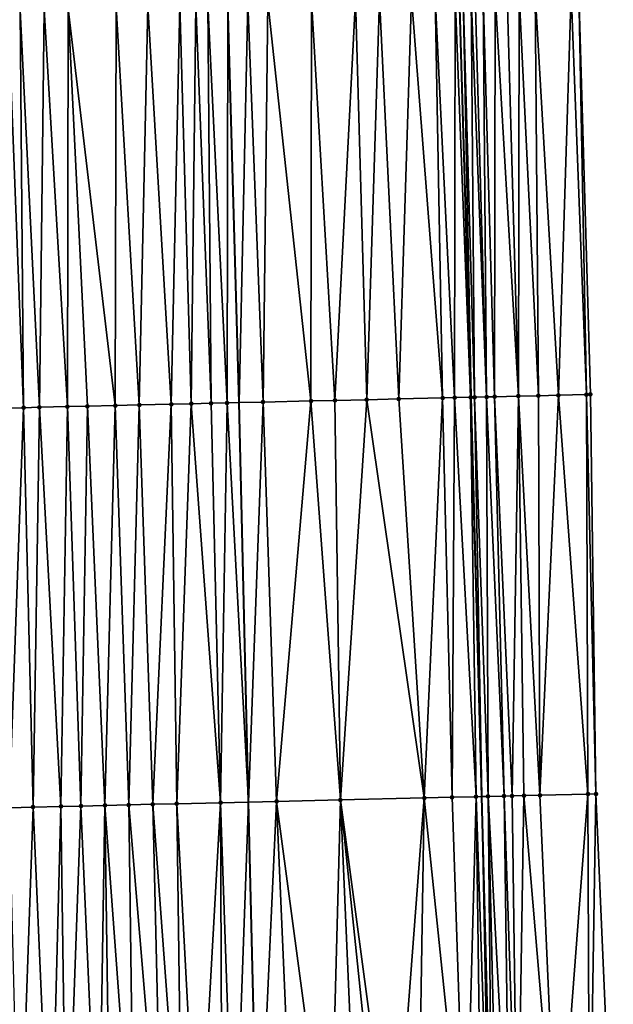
# Model space of a CAD drawing. Header units: feet. Extents: x 2004186 to 2014793, y 836912 to 864902.
# Tile 290 of 656: x 2010737 to 2010766, y 846071 to 846120. Entities that reach past the tile are written whole.
import ezdxf

# ---------------------------------------------------------------- set-up
doc = ezdxf.new("R2010")
doc.units = ezdxf.units.FT
doc.header["$LTSCALE"] = 100
doc.header["$MEASUREMENT"] = 0
for name, color, linetype, lineweight in [('EP_Travel Lane', 5, 'Continuous', 40), ('GPL_Skip Line', 2, 'Continuous', 40), ('Road Shots', 4, 'Continuous', 200), ('Road X-Section', 30, 'Continuous', 13)]:
    doc.layers.add(name, color=color, linetype=linetype, lineweight=lineweight)
doc.layers.add('I-77 SB_MM21-27-Surface-Border', color=7, linetype='Continuous')
doc.layers.add('I-77 SB_MM21-27-Surface-TIN', color=7, linetype='Continuous')

msp = doc.modelspace()

# ---------------------------------------------------------------- linework, layer by layer
at = {"layer": 'EP_Travel Lane'}
msp.add_polyline3d([(2010760.32704666, 846061.2212644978, 429.4963117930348), (2010759.804670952, 846081.2125893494, 429.6828165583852), (2010759.282318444, 846101.2030262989, 429.895306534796), (2010758.693553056, 846121.3006935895, 430.1276049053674), (2010758.013762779, 846141.3311619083, 430.3304753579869), (2010757.308119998, 846161.3158943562, 430.5437131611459), (2010756.602424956, 846181.3021069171, 430.767904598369), (2010755.772474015, 846201.4133422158, 430.9891496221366), (2010754.784176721, 846221.4277839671, 431.1961896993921), (2010753.759745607, 846241.4000792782, 431.3444091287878), (2010752.73539581, 846261.3707892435, 431.5551574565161), (2010751.595551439, 846281.4660341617, 431.769410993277), (2010750.316729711, 846301.4566797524, 431.923886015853), (2010749.008574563, 846321.4116992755, 432.1229502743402), (2010747.7002803, 846341.3688409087, 432.2900319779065), (2010746.259659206, 846361.4718265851, 432.4409175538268), (2010744.67706048, 846381.4357524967, 432.6228364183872)], dxfattribs=at)
at = {"layer": 'GPL_Skip Line'}
msp.add_polyline3d([(2010748.603619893, 846060.9468248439, 429.0315092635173), (2010748.12822341, 846080.9394297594, 429.2097553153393), (2010747.652820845, 846100.9322904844, 429.4316175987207), (2010747.088594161, 846120.9223657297, 429.6636560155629), (2010746.392907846, 846140.9090466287, 429.8779179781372), (2010745.658812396, 846160.8932325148, 430.1011738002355), (2010744.924698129, 846180.8779306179, 430.336077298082), (2010744.083933, 846200.8588468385, 430.536124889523), (2010743.095181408, 846220.8320801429, 430.7383665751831), (2010742.070753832, 846240.8042461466, 430.8969621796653), (2010741.046330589, 846260.776327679, 431.09457674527), (2010739.916248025, 846280.7424002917, 431.2970378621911), (2010738.645424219, 846300.7007564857, 431.4673943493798), (2010737.345838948, 846320.6566671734, 431.6575608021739), (2010736.046192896, 846340.6135111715, 431.8347181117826), (2010734.617451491, 846360.5594250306, 431.9941093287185), (2010733.025973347, 846380.4948676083, 432.1625931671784)], dxfattribs=at)
at = {"layer": 'I-77 SB_MM21-27-Surface-Border', "color": 3, "linetype": 'ByBlock', "lineweight": -2}
msp.add_polyline3d([(2010750.170162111, 846381.8793619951, 432.8382511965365), (2010751.366102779, 846361.8719435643, 432.6467753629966), (2010753.210179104, 846341.7259882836, 432.5005859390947), (2010754.509906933, 846321.7678885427, 432.3383877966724), (2010756.009048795, 846301.8252920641, 432.1537870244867), (2010757.482552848, 846281.8309659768, 431.987853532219), (2010758.823353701, 846261.6804891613, 431.7869658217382), (2010760.047414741, 846241.7205950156, 431.58402663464), (2010761.07184516, 846221.7483735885, 431.424358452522), (2010761.863942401, 846201.7022440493, 431.2321805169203), (2010762.712979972, 846181.5237532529, 431.0218603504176), (2010763.447117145, 846161.5384315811, 430.7936399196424), (2010763.981310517, 846141.5479078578, 430.5646703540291), (2010764.679248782, 846121.4958845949, 430.3617594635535), (2010765.248055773, 846101.341905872, 430.1334400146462), (2010765.523465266, 846081.3463762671, 429.9143965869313), (2010766.398744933, 846061.3634390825, 429.7328369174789)], dxfattribs=at)
at = {"layer": 'I-77 SB_MM21-27-Surface-TIN', "color": 128, "linetype": 'ByBlock', "lineweight": -2}
for points in [[(2010755.650656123, 846101.1184279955, 429.754733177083), (2010756.283710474, 846121.222117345, 430.0326021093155), (2010754.684559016, 846121.1700106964, 429.9661475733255)], [(2010757.850062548, 846101.1695433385, 429.8493895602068), (2010756.283710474, 846121.222117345, 430.0326021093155), (2010755.650656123, 846101.1184279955, 429.754733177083)], [(2010757.850062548, 846101.1695433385, 429.8493895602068), (2010757.483073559, 846121.2612127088, 430.0809798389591), (2010756.283710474, 846121.222117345, 430.0326021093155)], [(2010758.449899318, 846101.1835404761, 429.8706763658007), (2010758.482541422, 846121.2938338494, 430.1173296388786), (2010757.483073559, 846121.2612127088, 430.0809798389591)], [(2010758.449899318, 846101.1835404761, 429.8706763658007), (2010757.483073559, 846121.2612127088, 430.0809798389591), (2010757.850062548, 846101.1695433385, 429.8493895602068)], [(2010759.249680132, 846101.2022683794, 429.8938529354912), (2010758.482541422, 846121.2938338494, 430.1173296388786), (2010758.449899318, 846101.1835404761, 429.8706763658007)], [(2010759.249680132, 846101.2022683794, 429.8938529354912), (2010758.693553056, 846121.3006935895, 430.1276049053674), (2010758.482541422, 846121.2938338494, 430.1173296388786)], [(2010758.882330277, 846121.3068305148, 430.1367974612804), (2010758.693553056, 846121.3006935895, 430.1276049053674), (2010759.282318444, 846101.2030262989, 429.895306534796)], [(2010759.249680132, 846101.2022683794, 429.8938529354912), (2010759.282318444, 846101.2030262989, 429.895306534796), (2010758.693553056, 846121.3006935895, 430.1276049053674)], [(2010759.449626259, 846101.2069114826, 429.9027578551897), (2010759.282121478, 846121.3197561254, 430.1630262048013), (2010758.882330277, 846121.3068305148, 430.1367974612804)], [(2010759.449626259, 846101.2069114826, 429.9027578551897), (2010758.882330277, 846121.3068305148, 430.1367974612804), (2010759.282318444, 846101.2030262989, 429.895306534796)], [(2010760.049467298, 846101.2207291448, 429.9384071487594), (2010759.482016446, 846121.3262381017, 430.1743164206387), (2010759.282121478, 846121.3197561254, 430.1630262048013)], [(2010760.049467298, 846101.2207291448, 429.9384071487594), (2010759.282121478, 846121.3197561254, 430.1630262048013), (2010759.449626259, 846101.2069114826, 429.9027578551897)], [(2010760.049467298, 846101.2207291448, 429.9384071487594), (2010759.881803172, 846121.3392992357, 430.187650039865), (2010759.482016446, 846121.3262381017, 430.1743164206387)], [(2010760.449359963, 846101.2299980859, 429.9575986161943), (2010760.4814832, 846121.3588927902, 430.2074741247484), (2010759.881803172, 846121.3392992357, 430.187650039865)], [(2010760.449359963, 846101.2299980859, 429.9575986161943), (2010759.881803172, 846121.3392992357, 430.187650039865), (2010760.049467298, 846101.2207291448, 429.9384071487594)], [(2010761.649035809, 846101.2578954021, 430.0079313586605), (2010760.4814832, 846121.3588927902, 430.2074741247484), (2010760.449359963, 846101.2299980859, 429.9575986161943)], [(2010761.649035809, 846101.2578954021, 430.0079313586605), (2010761.081165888, 846121.3784057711, 430.2349648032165), (2010760.4814832, 846121.3588927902, 430.2074741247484)], [(2010761.649035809, 846101.2578954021, 430.0079313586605), (2010761.680848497, 846121.3979211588, 430.2622264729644), (2010761.081165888, 846121.3784057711, 430.2349648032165)], [(2010762.648764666, 846101.2811858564, 430.0464589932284), (2010761.680848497, 846121.3979211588, 430.2622264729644), (2010761.649035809, 846101.2578954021, 430.0079313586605)], [(2010762.648764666, 846101.2811858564, 430.0464589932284), (2010762.480422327, 846121.4240320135, 430.2899797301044), (2010761.680848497, 846121.3979211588, 430.2622264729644)], [(2010763.648493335, 846101.3044841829, 430.0843566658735), (2010764.279461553, 846121.4828386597, 430.3469796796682), (2010762.480422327, 846121.4240320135, 430.2899797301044)], [(2010763.648493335, 846101.3044841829, 430.0843566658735), (2010762.480422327, 846121.4240320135, 430.2899797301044), (2010762.648764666, 846101.2811858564, 430.0464589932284)], [(2010765.048110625, 846101.3372215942, 430.1278300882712), (2010764.279461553, 846121.4828386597, 430.3469796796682), (2010763.648493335, 846101.3044841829, 430.0843566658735)], [(2010765.048110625, 846101.3372215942, 430.1278300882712), (2010764.679248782, 846121.4958845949, 430.3617594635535), (2010764.279461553, 846121.4828386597, 430.3469796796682)], [(2010765.048110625, 846101.3372215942, 430.1278300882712), (2010765.248055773, 846101.341905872, 430.1334400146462), (2010764.679248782, 846121.4958845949, 430.3617594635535)], [(2010741.454500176, 846100.7879636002, 429.1868298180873), (2010741.491566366, 846120.7399225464, 429.4377174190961), (2010739.092840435, 846120.6617245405, 429.3416544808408)], [(2010742.654173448, 846100.8159692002, 429.2284971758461), (2010741.491566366, 846120.7399225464, 429.4377174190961), (2010741.454500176, 846100.7879636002, 429.1868298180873)], [(2010742.654173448, 846100.8159692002, 429.2284971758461), (2010743.090716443, 846120.7920710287, 429.5001914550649), (2010741.491566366, 846120.7399225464, 429.4377174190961)], [(2010744.25374036, 846100.8532027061, 429.2926398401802), (2010743.090716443, 846120.7920710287, 429.5001914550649), (2010742.654173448, 846100.8159692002, 429.2284971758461)], [(2010744.25374036, 846100.8532027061, 429.2926398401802), (2010744.689869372, 846120.8441331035, 429.5708871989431), (2010743.090716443, 846120.7920710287, 429.5001914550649)], [(2010745.253470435, 846100.876441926, 429.3352675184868), (2010744.689869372, 846120.8441331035, 429.5708871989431), (2010744.25374036, 846100.8532027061, 429.2926398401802)], [(2010745.253470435, 846100.876441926, 429.3352675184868), (2010745.489446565, 846120.8701421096, 429.6083313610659), (2010744.689869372, 846120.8441331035, 429.5708871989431)], [(2010746.253201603, 846100.8996351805, 429.3815735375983), (2010745.489446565, 846120.8701421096, 429.6083313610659), (2010745.253470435, 846100.876441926, 429.3352675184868)], [(2010746.253201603, 846100.8996351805, 429.3815735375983), (2010746.089127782, 846120.8896996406, 429.6315830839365), (2010745.489446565, 846120.8701421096, 429.6083313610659)], [(2010747.052984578, 846100.9182721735, 429.4120251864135), (2010747.088594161, 846120.9223657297, 429.6636560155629), (2010746.089127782, 846120.8896996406, 429.6315830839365)], [(2010747.052984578, 846100.9182721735, 429.4120251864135), (2010746.089127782, 846120.8896996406, 429.6315830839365), (2010746.253201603, 846100.8996351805, 429.3815735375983)], [(2010747.052984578, 846100.9182721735, 429.4120251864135), (2010747.652820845, 846100.9322904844, 429.4316175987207), (2010747.088594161, 846120.9223657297, 429.6636560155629)], [(2010748.088060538, 846120.9550318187, 429.6957289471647), (2010747.088594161, 846120.9223657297, 429.6636560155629), (2010747.652820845, 846100.9322904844, 429.4316175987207)], [(2010748.852493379, 846100.9603271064, 429.4708024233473), (2010748.088060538, 846120.9550318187, 429.6957289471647), (2010747.652820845, 846100.9322904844, 429.4316175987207)], [(2010748.852493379, 846100.9603271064, 429.4708024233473), (2010749.08752926, 846120.9876269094, 429.7345573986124), (2010748.088060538, 846120.9550318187, 429.6957289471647)], [(2010751.251845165, 846101.0161177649, 429.5717859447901), (2010749.08752926, 846120.9876269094, 429.7345573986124), (2010748.852493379, 846100.9603271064, 429.4708024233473)], [(2010751.251845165, 846101.0161177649, 429.5717859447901), (2010751.28636507, 846121.0591961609, 429.8332961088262), (2010749.08752926, 846120.9876269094, 429.7345573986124)], [(2010752.451522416, 846101.043955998, 429.6268468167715), (2010751.28636507, 846121.0591961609, 429.8332961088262), (2010751.251845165, 846101.0161177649, 429.5717859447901)], [(2010752.451522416, 846101.043955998, 429.6268468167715), (2010753.485196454, 846121.1308994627, 429.9192798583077), (2010751.28636507, 846121.0591961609, 429.8332961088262)], [(2010754.051090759, 846101.0811293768, 429.6958011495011), (2010753.485196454, 846121.1308994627, 429.9192798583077), (2010752.451522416, 846101.043955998, 429.6268468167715)], [(2010754.051090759, 846101.0811293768, 429.6958011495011), (2010754.684559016, 846121.1700106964, 429.9661475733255), (2010753.485196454, 846121.1308994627, 429.9192798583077)], [(2010755.650656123, 846101.1184279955, 429.754733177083), (2010754.684559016, 846121.1700106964, 429.9661475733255), (2010754.051090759, 846101.0811293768, 429.6958011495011)], [(2010736.855748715, 846100.6807737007, 429.0139088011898), (2010736.094440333, 846120.5637555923, 429.2426459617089), (2010735.656072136, 846100.652907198, 428.961110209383)], [(2010736.855748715, 846100.6807737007, 429.0139088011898), (2010736.694121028, 846120.5833289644, 429.2643904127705), (2010736.094440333, 846120.5637555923, 429.2426459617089)], [(2010737.655531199, 846100.699431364, 429.0427063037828), (2010737.893479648, 846120.6225595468, 429.2999020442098), (2010736.694121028, 846120.5833289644, 429.2643904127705)], [(2010737.655531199, 846100.699431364, 429.0427063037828), (2010736.694121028, 846120.5833289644, 429.2643904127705), (2010736.855748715, 846100.6807737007, 429.0139088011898)], [(2010739.055148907, 846100.7321511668, 429.0875888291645), (2010737.893479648, 846120.6225595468, 429.2999020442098), (2010737.655531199, 846100.699431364, 429.0427063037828)], [(2010739.055148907, 846100.7321511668, 429.0875888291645), (2010739.092840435, 846120.6617245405, 429.3416544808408), (2010737.893479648, 846120.6225595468, 429.2999020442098)], [(2010740.054877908, 846100.7554355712, 429.1266006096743), (2010739.092840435, 846120.6617245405, 429.3416544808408), (2010739.055148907, 846100.7321511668, 429.0875888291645)], [(2010741.454500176, 846100.7879636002, 429.1868298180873), (2010739.092840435, 846120.6617245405, 429.3416544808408), (2010740.054877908, 846100.7554355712, 429.1266006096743)], [(2010751.251845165, 846101.0161177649, 429.5717859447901), (2010748.852493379, 846100.9603271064, 429.4708024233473), (2010749.527839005, 846080.9722384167, 429.2595107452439)], [(2010751.251845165, 846101.0161177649, 429.5717859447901), (2010749.527839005, 846080.9722384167, 429.2595107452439), (2010752.726966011, 846081.0469922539, 429.3982603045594)], [(2010752.451522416, 846101.043955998, 429.6268468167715), (2010751.251845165, 846101.0161177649, 429.5717859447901), (2010752.726966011, 846081.0469922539, 429.3982603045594)], [(2010754.051090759, 846101.0811293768, 429.6958011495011), (2010752.451522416, 846101.043955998, 429.6268468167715), (2010752.726966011, 846081.0469922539, 429.3982603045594)], [(2010754.051090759, 846101.0811293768, 429.6958011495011), (2010752.726966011, 846081.0469922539, 429.3982603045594), (2010756.925817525, 846081.1452194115, 429.5684842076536)], [(2010755.650656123, 846101.1184279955, 429.754733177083), (2010754.051090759, 846101.0811293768, 429.6958011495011), (2010756.925817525, 846081.1452194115, 429.5684842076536)], [(2010757.850062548, 846101.1695433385, 429.8493895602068), (2010755.650656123, 846101.1184279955, 429.754733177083), (2010756.925817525, 846081.1452194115, 429.5684842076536)], [(2010757.850062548, 846101.1695433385, 429.8493895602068), (2010756.925817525, 846081.1452194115, 429.5684842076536), (2010758.325434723, 846081.1779606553, 429.6253458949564)], [(2010758.449899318, 846101.1835404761, 429.8706763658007), (2010757.850062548, 846101.1695433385, 429.8493895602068), (2010758.325434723, 846081.1779606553, 429.6253458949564)], [(2010758.449899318, 846101.1835404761, 429.8706763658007), (2010758.325434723, 846081.1779606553, 429.6253458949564), (2010759.525105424, 846081.2060743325, 429.6688397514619)], [(2010759.249680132, 846101.2022683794, 429.8938529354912), (2010758.449899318, 846101.1835404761, 429.8706763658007), (2010759.525105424, 846081.2060743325, 429.6688397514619)], [(2010759.249680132, 846101.2022683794, 429.8938529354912), (2010759.804670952, 846081.2125893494, 429.6828165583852), (2010759.282318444, 846101.2030262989, 429.895306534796)], [(2010759.249680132, 846101.2022683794, 429.8938529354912), (2010759.525105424, 846081.2060743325, 429.6688397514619), (2010759.804670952, 846081.2125893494, 429.6828165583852)], [(2010759.449626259, 846101.2069114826, 429.9027578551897), (2010759.282318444, 846101.2030262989, 429.895306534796), (2010759.804670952, 846081.2125893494, 429.6828165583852)], [(2010760.049467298, 846101.2207291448, 429.9384071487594), (2010759.449626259, 846101.2069114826, 429.9027578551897), (2010760.124942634, 846081.2200529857, 429.6988284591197)], [(2010759.449626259, 846101.2069114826, 429.9027578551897), (2010759.804670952, 846081.2125893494, 429.6828165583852), (2010760.124942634, 846081.2200529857, 429.6988284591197)], [(2010760.449359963, 846101.2299980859, 429.9575986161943), (2010760.049467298, 846101.2207291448, 429.9384071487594), (2010760.924726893, 846081.2386359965, 429.7446315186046)], [(2010760.049467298, 846101.2207291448, 429.9384071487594), (2010760.124942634, 846081.2200529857, 429.6988284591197), (2010760.924726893, 846081.2386359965, 429.7446315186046)], [(2010761.649035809, 846101.2578954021, 430.0079313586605), (2010760.449359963, 846101.2299980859, 429.9575986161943), (2010761.324617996, 846081.2479706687, 429.7629826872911)], [(2010760.449359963, 846101.2299980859, 429.9575986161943), (2010760.924726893, 846081.2386359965, 429.7446315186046), (2010761.324617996, 846081.2479706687, 429.7629826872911)], [(2010761.649035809, 846101.2578954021, 430.0079313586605), (2010761.324617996, 846081.2479706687, 429.7629826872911), (2010761.924453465, 846081.2620225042, 429.7852570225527)], [(2010762.648764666, 846101.2811858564, 430.0464589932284), (2010761.649035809, 846101.2578954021, 430.0079313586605), (2010762.724235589, 846081.2806953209, 429.8215933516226)], [(2010761.649035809, 846101.2578954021, 430.0079313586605), (2010761.924453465, 846081.2620225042, 429.7852570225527), (2010762.724235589, 846081.2806953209, 429.8215933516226)], [(2010763.648493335, 846101.3044841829, 430.0843566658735), (2010762.648764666, 846101.2811858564, 430.0464589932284), (2010762.724235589, 846081.2806953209, 429.8215933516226)], [(2010763.648493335, 846101.3044841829, 430.0843566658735), (2010762.724235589, 846081.2806953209, 429.8215933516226), (2010765.123575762, 846081.3369743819, 429.9031305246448)], [(2010765.048110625, 846101.3372215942, 430.1278300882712), (2010763.648493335, 846101.3044841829, 430.0843566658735), (2010765.123575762, 846081.3369743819, 429.9031305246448)], [(2010765.048110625, 846101.3372215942, 430.1278300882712), (2010765.523465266, 846081.3463762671, 429.9143965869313), (2010765.248055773, 846101.341905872, 430.1334400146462)], [(2010765.048110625, 846101.3372215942, 430.1278300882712), (2010765.123575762, 846081.3369743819, 429.9031305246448), (2010765.523465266, 846081.3463762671, 429.9143965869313)], [(2010736.855748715, 846100.6807737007, 429.0139088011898), (2010735.656072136, 846100.652907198, 428.961110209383), (2010736.141218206, 846080.6587416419, 428.7518538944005)], [(2010736.855748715, 846100.6807737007, 429.0139088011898), (2010736.141218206, 846080.6587416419, 428.7518538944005), (2010737.331183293, 846080.6865667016, 428.8014404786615)], [(2010737.655531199, 846100.699431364, 429.0427063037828), (2010736.855748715, 846100.6807737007, 429.0139088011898), (2010737.331183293, 846080.6865667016, 428.8014404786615)], [(2010737.655531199, 846100.699431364, 429.0427063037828), (2010737.331183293, 846080.6865667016, 428.8014404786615), (2010738.730798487, 846080.7193922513, 428.8494152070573)], [(2010739.055148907, 846100.7321511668, 429.0875888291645), (2010737.655531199, 846100.699431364, 429.0427063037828), (2010738.730798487, 846080.7193922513, 428.8494152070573)], [(2010739.055148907, 846100.7321511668, 429.0875888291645), (2010738.730798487, 846080.7193922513, 428.8494152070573), (2010739.730524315, 846080.7428100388, 428.8867434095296)], [(2010740.054877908, 846100.7554355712, 429.1266006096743), (2010739.055148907, 846100.7321511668, 429.0875888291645), (2010739.730524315, 846080.7428100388, 428.8867434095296)], [(2010740.054877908, 846100.7554355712, 429.1266006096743), (2010739.730524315, 846080.7428100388, 428.8867434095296), (2010740.930194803, 846080.770932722, 428.9292879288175)], [(2010741.454500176, 846100.7879636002, 429.1868298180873), (2010740.054877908, 846100.7554355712, 429.1266006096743), (2010740.930194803, 846080.770932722, 428.9292879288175)], [(2010741.454500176, 846100.7879636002, 429.1868298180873), (2010740.930194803, 846080.770932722, 428.9292879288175), (2010742.129866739, 846080.798994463, 428.9782565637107)], [(2010742.654173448, 846100.8159692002, 429.2284971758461), (2010741.454500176, 846100.7879636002, 429.1868298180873), (2010742.129866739, 846080.798994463, 428.9782565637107)], [(2010742.654173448, 846100.8159692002, 429.2284971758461), (2010742.129866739, 846080.798994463, 428.9782565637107), (2010743.329536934, 846080.8271294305, 429.0195061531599)], [(2010744.25374036, 846100.8532027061, 429.2926398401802), (2010742.654173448, 846100.8159692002, 429.2284971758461), (2010743.329536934, 846080.8271294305, 429.0195061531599)], [(2010744.25374036, 846100.8532027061, 429.2926398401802), (2010743.329536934, 846080.8271294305, 429.0195061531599), (2010744.529208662, 846080.8551999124, 429.0675533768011)], [(2010745.253470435, 846100.876441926, 429.3352675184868), (2010744.25374036, 846100.8532027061, 429.2926398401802), (2010744.529208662, 846080.8551999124, 429.0675533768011)], [(2010745.253470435, 846100.876441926, 429.3352675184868), (2010744.529208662, 846080.8551999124, 429.0675533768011), (2010746.728607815, 846080.9066211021, 429.1599998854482)], [(2010746.253201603, 846100.8996351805, 429.3815735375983), (2010745.253470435, 846100.876441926, 429.3352675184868), (2010746.728607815, 846080.9066211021, 429.1599998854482)], [(2010747.052984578, 846100.9182721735, 429.4120251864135), (2010746.253201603, 846100.8996351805, 429.3815735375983), (2010746.728607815, 846080.9066211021, 429.1599998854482)], [(2010747.052984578, 846100.9182721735, 429.4120251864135), (2010746.728607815, 846080.9066211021, 429.1599998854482), (2010748.12822341, 846080.9394297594, 429.2097553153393)], [(2010747.052984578, 846100.9182721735, 429.4120251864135), (2010748.12822341, 846080.9394297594, 429.2097553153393), (2010747.652820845, 846100.9322904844, 429.4316175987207)], [(2010748.852493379, 846100.9603271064, 429.4708024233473), (2010747.652820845, 846100.9322904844, 429.4316175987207), (2010748.12822341, 846080.9394297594, 429.2097553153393)], [(2010748.852493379, 846100.9603271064, 429.4708024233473), (2010748.12822341, 846080.9394297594, 429.2097553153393), (2010749.527839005, 846080.9722384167, 429.2595107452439)], [(2010762.724235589, 846081.2806953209, 429.8215933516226), (2010761.924453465, 846081.2620225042, 429.7852570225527), (2010763.599515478, 846061.2977487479, 429.6392291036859)], [(2010765.123575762, 846081.3369743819, 429.9031305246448), (2010762.724235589, 846081.2806953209, 429.8215933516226), (2010763.599515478, 846061.2977487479, 429.6392291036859)], [(2010765.123575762, 846081.3369743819, 429.9031305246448), (2010763.599515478, 846061.2977487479, 429.6392291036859), (2010765.199074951, 846061.3352951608, 429.6917435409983)], [(2010765.123575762, 846081.3369743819, 429.9031305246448), (2010765.199074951, 846061.3352951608, 429.6917435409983), (2010765.523465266, 846081.3463762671, 429.9143965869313)], [(2010765.523465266, 846081.3463762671, 429.9143965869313), (2010765.199074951, 846061.3352951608, 429.6917435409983), (2010766.398744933, 846061.3634390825, 429.7328369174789)], [(2010742.129866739, 846080.798994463, 428.9782565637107), (2010740.930194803, 846080.770932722, 428.9292879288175), (2010742.405319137, 846060.8016605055, 428.7927629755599)], [(2010743.329536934, 846080.8271294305, 429.0195061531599), (2010742.129866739, 846080.798994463, 428.9782565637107), (2010743.804933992, 846060.8345003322, 428.840140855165)], [(2010743.804933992, 846060.8345003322, 428.840140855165), (2010742.129866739, 846080.798994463, 428.9782565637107), (2010742.405319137, 846060.8016605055, 428.7927629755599)], [(2010744.529208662, 846080.8551999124, 429.0675533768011), (2010743.329536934, 846080.8271294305, 429.0195061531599), (2010744.804660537, 846060.8578879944, 428.8814363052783)], [(2010743.329536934, 846080.8271294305, 429.0195061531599), (2010743.804933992, 846060.8345003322, 428.840140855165), (2010744.804660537, 846060.8578879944, 428.8814363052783)], [(2010746.728607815, 846080.9066211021, 429.1599998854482), (2010744.529208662, 846080.8551999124, 429.0675533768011), (2010745.604441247, 846060.8766202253, 428.9120973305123)], [(2010744.529208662, 846080.8551999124, 429.0675533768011), (2010744.804660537, 846060.8578879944, 428.8814363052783), (2010745.604441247, 846060.8766202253, 428.9120973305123)], [(2010746.728607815, 846080.9066211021, 429.1599998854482), (2010745.604441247, 846060.8766202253, 428.9120973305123), (2010746.804113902, 846060.9046517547, 428.965270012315)], [(2010746.728607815, 846080.9066211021, 429.1599998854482), (2010747.403950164, 846060.9186702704, 428.9915606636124), (2010748.12822341, 846080.9394297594, 429.2097553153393)], [(2010746.728607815, 846080.9066211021, 429.1599998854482), (2010746.804113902, 846060.9046517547, 428.965270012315), (2010747.403950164, 846060.9186702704, 428.9915606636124)], [(2010747.403950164, 846060.9186702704, 428.9915606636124), (2010748.603619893, 846060.9468248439, 429.0315092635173), (2010748.12822341, 846080.9394297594, 429.2097553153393)], [(2010749.527839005, 846080.9722384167, 429.2595107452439), (2010748.12822341, 846080.9394297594, 429.2097553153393), (2010748.603619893, 846060.9468248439, 429.0315092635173)], [(2010749.527839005, 846080.9722384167, 429.2595107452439), (2010748.603619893, 846060.9468248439, 429.0315092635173), (2010750.403125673, 846060.98900677, 429.0967987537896)], [(2010752.726966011, 846081.0469922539, 429.3982603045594), (2010749.527839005, 846080.9722384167, 429.2595107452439), (2010752.202633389, 846061.0311073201, 429.1708341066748)], [(2010749.527839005, 846080.9722384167, 429.2595107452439), (2010750.403125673, 846060.98900677, 429.0967987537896), (2010752.202633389, 846061.0311073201, 429.1708341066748)], [(2010752.726966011, 846081.0469922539, 429.3982603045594), (2010752.202633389, 846061.0311073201, 429.1708341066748), (2010753.602251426, 846061.0638133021, 429.2325968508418)], [(2010756.925817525, 846081.1452194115, 429.5684842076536), (2010752.726966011, 846081.0469922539, 429.3982603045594), (2010755.401759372, 846061.1059041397, 429.3076760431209)], [(2010752.726966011, 846081.0469922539, 429.3982603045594), (2010754.801923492, 846061.09186956, 429.283111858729), (2010755.401759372, 846061.1059041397, 429.3076760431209)], [(2010752.726966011, 846081.0469922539, 429.3982603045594), (2010753.602251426, 846061.0638133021, 429.2325968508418), (2010754.801923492, 846061.09186956, 429.283111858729)], [(2010756.925817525, 846081.1452194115, 429.5684842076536), (2010755.401759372, 846061.1059041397, 429.3076760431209), (2010756.601429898, 846061.1340252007, 429.3512263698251)], [(2010756.925817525, 846081.1452194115, 429.5684842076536), (2010756.601429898, 846061.1340252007, 429.3512263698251), (2010759.000773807, 846061.1901471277, 429.4512448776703)], [(2010758.325434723, 846081.1779606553, 429.6253458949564), (2010756.925817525, 846081.1452194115, 429.5684842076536), (2010759.000773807, 846061.1901471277, 429.4512448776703)], [(2010759.525105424, 846081.2060743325, 429.6688397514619), (2010758.325434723, 846081.1779606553, 429.6253458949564), (2010759.000773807, 846061.1901471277, 429.4512448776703)], [(2010759.525105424, 846081.2060743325, 429.6688397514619), (2010759.000773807, 846061.1901471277, 429.4512448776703), (2010759.800553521, 846061.2089212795, 429.4774004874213)], [(2010759.525105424, 846081.2060743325, 429.6688397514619), (2010760.200443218, 846061.2183150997, 429.4897534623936), (2010759.804670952, 846081.2125893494, 429.6828165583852)], [(2010759.525105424, 846081.2060743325, 429.6688397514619), (2010759.800553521, 846061.2089212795, 429.4774004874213), (2010760.200443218, 846061.2183150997, 429.4897534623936)], [(2010760.124942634, 846081.2200529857, 429.6988284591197), (2010759.804670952, 846081.2125893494, 429.6828165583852), (2010760.32704666, 846061.2212644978, 429.4963117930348)], [(2010760.200443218, 846061.2183150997, 429.4897534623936), (2010760.32704666, 846061.2212644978, 429.4963117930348), (2010759.804670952, 846081.2125893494, 429.6828165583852)], [(2010760.924726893, 846081.2386359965, 429.7446315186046), (2010760.124942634, 846081.2200529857, 429.6988284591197), (2010761.200173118, 846061.2415616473, 429.5462150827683)], [(2010760.124942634, 846081.2200529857, 429.6988284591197), (2010760.32704666, 846061.2212644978, 429.4963117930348), (2010760.600334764, 846061.2276311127, 429.5104687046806)], [(2010760.124942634, 846081.2200529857, 429.6988284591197), (2010760.600334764, 846061.2276311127, 429.5104687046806), (2010761.200173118, 846061.2415616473, 429.5462150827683)], [(2010761.324617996, 846081.2479706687, 429.7629826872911), (2010760.924726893, 846081.2386359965, 429.7446315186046), (2010761.600064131, 846061.2509001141, 429.5645171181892)], [(2010760.924726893, 846081.2386359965, 429.7446315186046), (2010761.200173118, 846061.2415616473, 429.5462150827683), (2010761.600064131, 846061.2509001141, 429.5645171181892)], [(2010761.924453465, 846081.2620225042, 429.7852570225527), (2010761.324617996, 846081.2479706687, 429.7629826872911), (2010761.600064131, 846061.2509001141, 429.5645171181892)], [(2010761.924453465, 846081.2620225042, 429.7852570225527), (2010761.600064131, 846061.2509001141, 429.5645171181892), (2010763.599515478, 846061.2977487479, 429.6392291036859)], [(2010737.331183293, 846080.6865667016, 428.8014404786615), (2010736.141218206, 846080.6587416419, 428.7518538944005), (2010736.632456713, 846060.6663841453, 428.5785453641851)], [(2010737.331183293, 846080.6865667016, 428.8014404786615), (2010736.632456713, 846060.6663841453, 428.5785453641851), (2010738.206470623, 846060.7033072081, 428.6327689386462)], [(2010738.730798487, 846080.7193922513, 428.8494152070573), (2010737.331183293, 846080.6865667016, 428.8014404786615), (2010738.206470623, 846060.7033072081, 428.6327689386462)], [(2010738.730798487, 846080.7193922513, 428.8494152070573), (2010738.206470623, 846060.7033072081, 428.6327689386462), (2010739.00625027, 846060.7220841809, 428.6586213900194)], [(2010739.730524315, 846080.7428100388, 428.8867434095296), (2010738.730798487, 846080.7193922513, 428.8494152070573), (2010739.00625027, 846060.7220841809, 428.6586213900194)], [(2010739.730524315, 846080.7428100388, 428.8867434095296), (2010739.00625027, 846060.7220841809, 428.6586213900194), (2010740.605811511, 846060.7595561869, 428.7191326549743)], [(2010740.930194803, 846080.770932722, 428.9292879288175), (2010739.730524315, 846080.7428100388, 428.8867434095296), (2010740.605811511, 846060.7595561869, 428.7191326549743)], [(2010740.930194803, 846080.770932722, 428.9292879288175), (2010740.605811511, 846060.7595561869, 428.7191326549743), (2010741.205646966, 846060.7736086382, 428.7417761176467)], [(2010740.930194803, 846080.770932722, 428.9292879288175), (2010741.205646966, 846060.7736086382, 428.7417761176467), (2010742.405319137, 846060.8016605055, 428.7927629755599)]]:
    msp.add_3dface(points, dxfattribs=at)
at = {"layer": 'Road Shots', "lineweight": 100}
for p in [(2010751.251845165, 846101.0161177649, 429.5717859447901), (2010752.451522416, 846101.043955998, 429.6268468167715), (2010754.051090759, 846101.0811293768, 429.6958011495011), (2010755.650656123, 846101.1184279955, 429.754733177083), (2010757.850062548, 846101.1695433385, 429.8493895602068), (2010758.449899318, 846101.1835404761, 429.8706763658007), (2010759.249680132, 846101.2022683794, 429.8938529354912), (2010759.449626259, 846101.2069114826, 429.9027578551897), (2010760.049467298, 846101.2207291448, 429.9384071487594), (2010760.449359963, 846101.2299980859, 429.9575986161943), (2010761.649035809, 846101.2578954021, 430.0079313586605), (2010762.648764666, 846101.2811858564, 430.0464589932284), (2010763.648493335, 846101.3044841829, 430.0843566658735), (2010765.048110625, 846101.3372215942, 430.1278300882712), (2010765.248055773, 846101.341905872, 430.1334400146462), (2010736.855748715, 846100.6807737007, 429.0139088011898), (2010737.655531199, 846100.699431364, 429.0427063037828), (2010739.055148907, 846100.7321511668, 429.0875888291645), (2010740.054877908, 846100.7554355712, 429.1266006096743), (2010741.454500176, 846100.7879636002, 429.1868298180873), (2010742.654173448, 846100.8159692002, 429.2284971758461), (2010744.25374036, 846100.8532027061, 429.2926398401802), (2010745.253470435, 846100.876441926, 429.3352675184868), (2010746.253201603, 846100.8996351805, 429.3815735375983), (2010747.052984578, 846100.9182721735, 429.4120251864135), (2010748.852493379, 846100.9603271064, 429.4708024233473), (2010762.724235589, 846081.2806953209, 429.8215933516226), (2010765.123575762, 846081.3369743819, 429.9031305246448), (2010765.523465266, 846081.3463762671, 429.9143965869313), (2010742.129866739, 846080.798994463, 428.9782565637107), (2010743.329536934, 846080.8271294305, 429.0195061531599), (2010744.529208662, 846080.8551999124, 429.0675533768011), (2010746.728607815, 846080.9066211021, 429.1599998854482), (2010749.527839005, 846080.9722384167, 429.2595107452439), (2010752.726966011, 846081.0469922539, 429.3982603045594), (2010756.925817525, 846081.1452194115, 429.5684842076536), (2010758.325434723, 846081.1779606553, 429.6253458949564), (2010759.525105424, 846081.2060743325, 429.6688397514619), (2010760.124942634, 846081.2200529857, 429.6988284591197), (2010760.924726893, 846081.2386359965, 429.7446315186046), (2010761.324617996, 846081.2479706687, 429.7629826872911), (2010761.924453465, 846081.2620225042, 429.7852570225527), (2010737.331183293, 846080.6865667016, 428.8014404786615), (2010738.730798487, 846080.7193922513, 428.8494152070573), (2010739.730524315, 846080.7428100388, 428.8867434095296), (2010740.930194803, 846080.770932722, 428.9292879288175)]:
    msp.add_point(p, dxfattribs=at)
at = {"layer": 'Road X-Section', "extrusion": (-0.0330013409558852, 0.9993999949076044, 0.0105148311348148), "elevation": 779260.4130975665, "flags": 128}
msp.add_lwpolyline([(-2037546.197192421, -7765.748804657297), (-2037547.197192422, -7765.707857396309), (-2037549.797192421, -7765.61191453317), (-2037550.597192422, -7765.579154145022), (-2037550.997192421, -7765.566135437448), (-2037551.397192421, -7765.55874597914), (-2037551.597192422, -7765.55638199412), (-2037551.797192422, -7765.551341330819), (-2037551.997192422, -7765.542693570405), (-2037552.597192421, -7765.507708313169), (-2037553.797192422, -7765.458756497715), (-2037555.197192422, -7765.407354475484), (-2037557.597192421, -7765.316842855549), (-2037558.597192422, -7765.28294921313), (-2037559.397192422, -7765.245968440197), (-2037560.997192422, -7765.167157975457), (-2037561.597192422, -7765.140476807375), (-2037562.197192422, -7765.11530127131), (-2037562.997192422, -7765.070547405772), (-2037563.197192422, -7765.061394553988), (-2037563.397192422, -7765.055219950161), (-2037563.997192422, -7765.043703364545), (-2037564.197192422, -7765.037400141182), (-2037564.597192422, -7765.019145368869), (-2037565.397192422, -7764.978274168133), (-2037565.997192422, -7764.956528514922), (-2037567.197192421, -7764.921014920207), (-2037568.397192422, -7764.879260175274), (-2037570.797192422, -7764.783191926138), (-2037572.397192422, -7764.720714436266), (-2037573.997192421, -7764.650014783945), (-2037574.797192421, -7764.612568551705), (-2037575.397192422, -7764.589315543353), (-2037577.397192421, -7764.525166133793), (-2037578.397192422, -7764.4863355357), (-2037580.597192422, -7764.387591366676), (-2037582.797192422, -7764.301602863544), (-2037583.997192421, -7764.254732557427), (-2037585.597192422, -7764.188274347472), (-2037586.797192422, -7764.139893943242), (-2037587.797192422, -7764.103542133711), (-2037588.197192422, -7764.08407323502), (-2037588.597192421, -7764.057843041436), (-2037588.797192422, -7764.04655220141), (-2037589.197192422, -7764.03321784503), (-2037589.797192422, -7764.013392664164), (-2037590.397192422, -7763.985900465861), (-2037590.997192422, -7763.958637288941), (-2037591.797192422, -7763.930882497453), (-2037593.597192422, -7763.873879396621), (-2037593.997192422, -7763.859098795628)], dxfattribs=at)
at = {"layer": 'Road X-Section', "extrusion": (-0.02377004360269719, 0.9996393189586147, 0.01249868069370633), "elevation": 798005.567672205, "flags": 128}
msp.add_lwpolyline([(-2030262.859659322, -9546.471093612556), (-2030263.859659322, -9546.437139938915), (-2030265.059659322, -9546.398273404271), (-2030265.859659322, -9546.368123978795), (-2030266.659659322, -9546.34340627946), (-2030267.259659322, -9546.322712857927), (-2030267.859659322, -9546.308406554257), (-2030268.459659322, -9546.2947870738), (-2030268.659659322, -9546.28754329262), (-2030269.659659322, -9546.23631411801), (-2030270.459659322, -9546.206739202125), (-2030271.259659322, -9546.177478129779), (-2030273.059659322, -9546.101893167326), (-2030273.659659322, -9546.076227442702), (-2030275.459659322, -9546.013282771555), (-2030276.259659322, -9545.979898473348), (-2030278.059659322, -9545.897832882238), (-2030279.659659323, -9545.835174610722), (-2030280.259659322, -9545.817386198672), (-2030280.859659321, -9545.801309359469), (-2030282.059659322, -9545.748506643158), (-2030282.859659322, -9545.719706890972), (-2030284.259659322, -9545.674820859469), (-2030285.259659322, -9545.635806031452), (-2030286.659659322, -9545.575572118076), (-2030287.859659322, -9545.533901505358), (-2030289.459659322, -9545.469753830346), (-2030290.459659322, -9545.42712282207), (-2030291.459659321, -9545.380813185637), (-2030292.259659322, -9545.350359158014), (-2030294.059659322, -9545.291577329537), (-2030296.459659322, -9545.1905859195), (-2030297.659659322, -9545.135520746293), (-2030299.259659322, -9545.06656102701), (-2030300.859659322, -9545.007624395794), (-2030303.059659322, -9544.912960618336), (-2030303.659659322, -9544.891672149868), (-2030304.459659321, -9544.868493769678), (-2030304.659659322, -9544.859588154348), (-2030305.259659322, -9544.823936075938), (-2030305.659659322, -9544.804743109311), (-2030306.859659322, -9544.75440643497), (-2030307.859659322, -9544.715875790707), (-2030308.859659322, -9544.677975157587), (-2030310.259659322, -9544.634498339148), (-2030310.459659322, -9544.628887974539)], dxfattribs=at)
at = {"layer": 'Road X-Section', "extrusion": (-0.02377083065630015, 0.9996724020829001, 0.009488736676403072), "elevation": 798010.6844861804, "flags": 128}
msp.add_lwpolyline([(-2030264.259964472, -7144.339184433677), (-2030266.059964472, -7144.263104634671), (-2030267.059964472, -7144.218735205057), (-2030267.459964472, -7144.206075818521), (-2030268.059964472, -7144.195233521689), (-2030268.459964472, -7144.183921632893), (-2030268.859964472, -7144.167436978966), (-2030270.059964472, -7144.110790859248), (-2030270.859964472, -7144.079260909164), (-2030272.059964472, -7144.031033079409), (-2030274.259964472, -7143.938695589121), (-2030275.859964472, -7143.881239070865), (-2030279.459964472, -7143.731908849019), (-2030280.859964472, -7143.683402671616), (-2030282.059964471, -7143.633409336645), (-2030283.459964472, -7143.585432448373), (-2030284.459964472, -7143.548102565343), (-2030285.659964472, -7143.505556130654), (-2030286.859964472, -7143.456585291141), (-2030288.059964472, -7143.415333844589), (-2030289.259964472, -7143.36728445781), (-2030291.459964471, -7143.274833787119), (-2030294.259964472, -7143.175318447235), (-2030297.459964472, -7143.036562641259), (-2030301.659964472, -7142.866331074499), (-2030303.059964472, -7142.80946682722), (-2030304.259964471, -7142.765971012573), (-2030304.859964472, -7142.735980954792), (-2030305.659964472, -7142.690175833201), (-2030306.059964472, -7142.671823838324), (-2030306.659964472, -7142.649548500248), (-2030307.459964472, -7142.613210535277), (-2030309.859964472, -7142.53166969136), (-2030310.259964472, -7142.520403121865)], dxfattribs=at)

doc.saveas('drawing.dxf')
